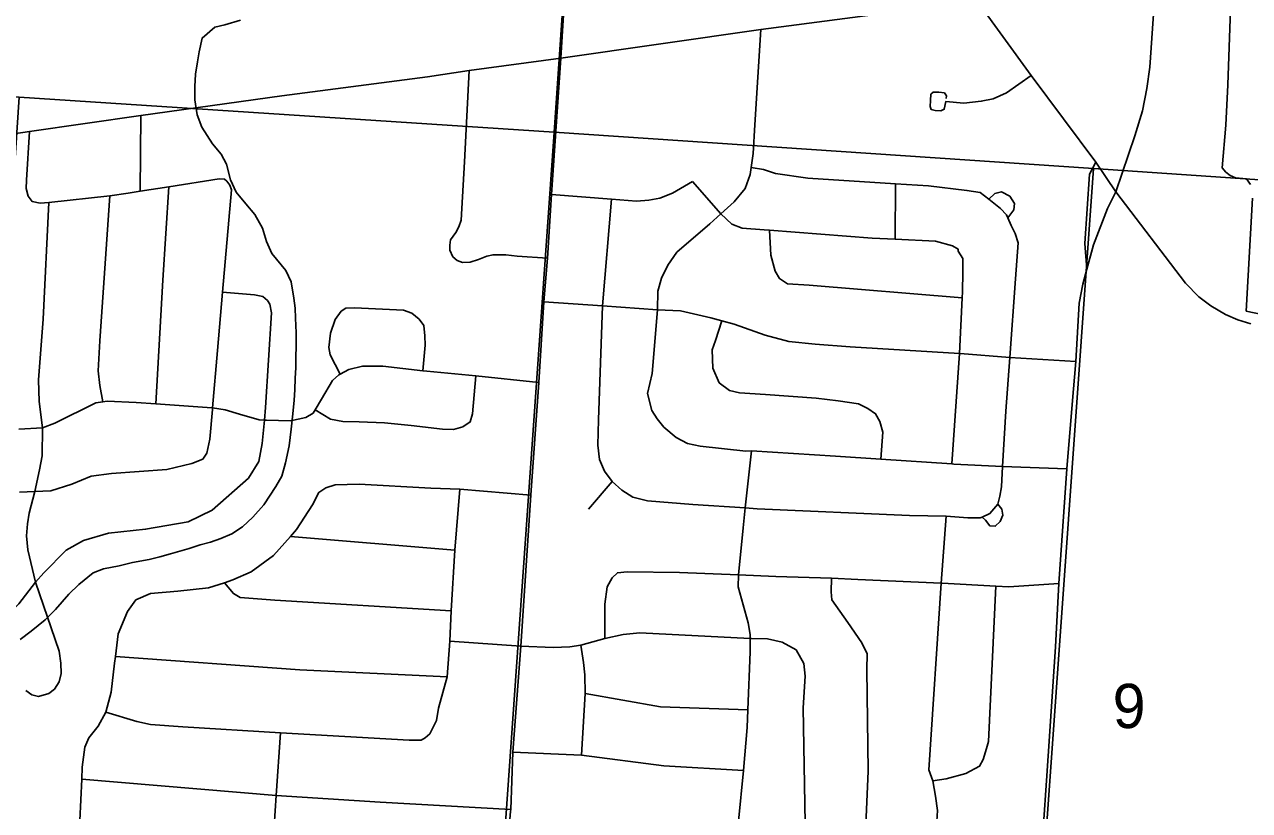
# Model space of a CAD drawing. Extents: x 114843 to 284848, y 317643 to 566895.
# Drawn here: x 235750 to 241872, y 387956 to 391884 of the extents above; entities that cross this region are included whole.
import ezdxf

# ---------------------------------------------------------------- set-up
doc = ezdxf.new("R2010")
doc.units = 0
for name, color, linetype in [('GM_X_City_Street', 7, 'Continuous'), ('GM_X_Corporation', 7, 'Continuous'), ('GM_X_Minor_River', 7, 'Continuous'), ('GM_X_Section', 7, 'Continuous'), ('GM_X_Section_Text', 7, 'Continuous'), ('GM_X_State_Route', 7, 'Continuous')]:
    doc.layers.add(name, color=color, linetype=linetype)

msp = doc.modelspace()

# ---------------------------------------------------------------- linework, layer by layer
at = {"layer": 'GM_X_City_Street'}
for p, q in [((236328.4, 391050.8), (236330.8, 391429.2)), ((241204.2, 391047.2), (241103.1, 391195.6)), ((240100.2, 390811.2), (240102.6, 391087.7)), ((238568.1, 389462.4), (238687.1, 389600.1)), ((237079.4, 389326.2), (237900.7, 389256.8))]:
    msp.add_line(p, q, dxfattribs=at)
for points in [[(238430.5, 391715.4), (238475.4, 392446.3), (238502.7, 392829.9), (238504.3, 392951.5), (238495.9, 393076.7), (238474.7, 393225.7), (238468.1, 393274.5), (238446.2, 393358.3), (238424.3, 393450.9), (238383.3, 393572.2), (238342.5, 393670.9), (238295.3, 393766.5), (238099.9, 394116.5)], [(241103.1, 391195.6), (240781.1, 391629.2), (240510.4, 392000.9)], [(238945.2, 389871.1), (238912.1, 389913.9), (238885, 389954.6), (238862.8, 390039.3), (238886.8, 390139.8), (238913.3, 390458.3), (238915.2, 390551), (238933.4, 390616.3), (238964.3, 390680.5), (239010.2, 390746), (239175.4, 390888.2), (239228.9, 390936.9), (239295.8, 390997.9), (239351.3, 391064.8), (239376.9, 391134.4), (239381.6, 391168.6), (239391.1, 391238.3), (239400.3, 391382.4), (239430.1, 391857.8)], [(237828.4, 383190.8), (237831.6, 383222.5), (237840.4, 383348.5), (237866.1, 383652.9), (237898.4, 384116.9), (237910.1, 384325.9), (237940.1, 384682), (238011.2, 385594.8), (238012.1, 385641.1), (238063.8, 386391), (238116.2, 387188.2), (238154.1, 387655.9), (238178.6, 387951.2), (238179.5, 387961.6), (238190, 388247.6), (238230, 388778), (238280.9, 389531.4), (238319.4, 390095.6), (238345.4, 390498), (238363.8, 390716.2), (238384.1, 391034.7), (238430.5, 391715.4)], [(238363.8, 390716.2), (238212.2, 390726.4), (238154.5, 390733.5), (238114.4, 390733.2), (238091.8, 390733), (238060.5, 390725.3), (238019.3, 390709.9), (237976.8, 390695.9), (237938, 390694.3), (237911.6, 390704.2), (237890.1, 390722.8), (237874.8, 390755.3), (237874.7, 390781.6), (237879.5, 390808), (237905.5, 390844.5), (237920.4, 390872.1), (237931.4, 390906.1), (237948.1, 391198.2), (237971.2, 391653.4)], [(240355.8, 391513.6), (240357.5, 391527.8), (240346.7, 391542.7), (240318.4, 391546), (240291, 391545), (240279.6, 391535.2), (240277.2, 391504.2), (240275.6, 391474.1), (240281, 391458.2), (240301.4, 391454), (240329.7, 391452.4), (240346.5, 391460.5), (240353.3, 391498.6), (240443.5, 391491.3), (240531, 391499.8), (240590.1, 391512.6), (240657.1, 391541.4), (240781.1, 391629.2)], [(235775.3, 391349.3), (235760.3, 391105.8), (235757.8, 391063.9), (235767.9, 391026.2), (235787.6, 390999.8), (235828.2, 390991.7), (235871.6, 390993.4), (236175.8, 391026.8), (236267.3, 391041.4), (236328.4, 391050.8), (236470.5, 391072.7), (236723, 391111.7), (236749, 391111.1), (236760.8, 391100.8)], [(241057.9, 390661.8), (241048.1, 390789.1), (241072.1, 391135.9), (241103.1, 391195.6)], [(239381.6, 391168.6), (239443.4, 391159), (239503, 391139.7), (239664.6, 391116.1), (240102.6, 391087.7), (240268.1, 391077), (240459.7, 391054.9), (240525.5, 391043.4), (240568.8, 391010.4)], [(235725.4, 389546.2), (235802.3, 389549.6), (235882, 389554.4), (235986.6, 389587.3), (236082.4, 389626.4), (236184.8, 389640.3), (236461.4, 389660.3), (236586.1, 389689.7), (236640.6, 389712.6), (236661.2, 389742.2), (236676.7, 389812), (236689.3, 389959.4), (236690, 389967.6), (236714.4, 390254.1), (236739.6, 390546.1), (236783.9, 391058.3), (236776.4, 391080.4), (236760.8, 391100.8)], [(236406.4, 389987.5), (236441.9, 390606.7), (236470.5, 391072.7)], [(238384.1, 391034.7), (238682.5, 391010.5), (238807.9, 391000.1), (238869.2, 391005.6), (238925.6, 391016), (238988, 391040.3), (239087.9, 391098.6)], [(239087.9, 391098.6), (239228.9, 390936.9), (239285.4, 390885.9), (239337, 390866.7), (239446.9, 390858.3), (239472.7, 390856.3), (239986.3, 390816.6), (240100.2, 390811.2), (240302.1, 390801.7), (240387.6, 390777.8), (240415.3, 390761.2), (240415, 390751.2)], [(235756.4, 388556.3), (235787.3, 388534.1), (235819.5, 388526), (235871.1, 388540.3), (235900.4, 388562.9), (235922.5, 388599.4), (235933.4, 388640.1), (235931.6, 388691.8), (235922.8, 388753.3), (235804.2, 389097.9), (235766.7, 389258.4), (235760.6, 389328.3), (235765.7, 389388.5), (235773.7, 389441.7), (235802.3, 389549.6), (235825.3, 389658.8), (235837.4, 389728.9), (235840.6, 389868.7), (235822.9, 390000.1), (235819.3, 390107.7), (235843.6, 390411.4), (235871.6, 390993.4)], [(236142.1, 389998.3), (236126.3, 390080.4), (236117.9, 390152.8), (236127.2, 390302.9), (236175.8, 391026.8)], [(238687.1, 389600.1), (238648.2, 389651.1), (238623.5, 389709.7), (238615.1, 389782.1), (238617.8, 389908.3), (238638.7, 390477.6), (238682.5, 391010.5)], [(240663.5, 390917.7), (240693.7, 390957.6), (240696.4, 390989.6), (240673.1, 391026.2), (240631.6, 391047.1), (240599.4, 391039.8), (240568.8, 391010.4)], [(240613.6, 389486.3), (240624.5, 389526.1), (240631.6, 389574.1), (240637.5, 389674.5), (240653.8, 389952.4), (240673.4, 390220.5), (240702.2, 390612.7), (240716.1, 390792.8), (240701.1, 390839.2), (240680, 390879.7), (240663.5, 390917.7), (240657.1, 390932.3), (240627.8, 390965), (240568.8, 391010.4)], [(241877.8, 390388.4), (241814, 390407.3), (241751.9, 390435.2), (241679.1, 390477.1), (241618.6, 390522.7), (241550.9, 390591.1), (241204.2, 391047.2)], [(239472.7, 390856.3), (239480.1, 390731.3), (239500.4, 390650.7), (239523.6, 390614.2), (239563, 390587.2), (239671, 390580.9), (240435.2, 390518.2)], [(240384, 389688.1), (240421.9, 390240.2), (240435.2, 390518.2), (240436.7, 390548.3), (240438.8, 390646.4), (240438.3, 390714.6), (240415, 390751.2)], [(235089.4, 388917.9), (235551.2, 388890.4), (235633.5, 388917.6), (235675.2, 388941.7), (235722.4, 388989.6), (235804.2, 389097.9), (235847.2, 389144.3), (235958.3, 389256.3), (236045.4, 389304.6), (236170.3, 389341.9), (236354.8, 389362), (236567.7, 389399.5), (236687, 389457), (236868.6, 389617.4), (236920.5, 389700.5), (236938.4, 389790.3), (236948.7, 389906.9), (236954.3, 389970.3), (236984.6, 390442.6), (236975.6, 390486.9), (236964, 390505.2), (236940.4, 390523.8), (236898.5, 390532.7), (236739.6, 390546.1)], [(238345.4, 390498), (238638.7, 390477.6), (238913.3, 390458.3), (239027.4, 390452.8), (239179.2, 390417.2), (239235.1, 390402.6), (239296.6, 390386.6), (239451.4, 390331.1), (239568.8, 390300.5), (239700.6, 390285.7), (239876.4, 390273.8), (240421.9, 390240.2), (240425.9, 390239.9), (240673.4, 390220.5), (241003.3, 390200.2)], [(237328.1, 390137.1), (237278.2, 390233.9), (237271, 390270.1), (237278.6, 390342.1), (237302.1, 390409.7), (237333, 390451.1), (237355.3, 390466.7), (237399.4, 390467.7), (237643.3, 390456.5), (237684.9, 390441.5), (237722.3, 390410.6), (237745.6, 390380.1), (237750.5, 390327.9), (237751.5, 390281.8), (237740.3, 390153.6)], [(240028.5, 389711.4), (240039.2, 389847.4), (240024.4, 389899.8), (240003.2, 389938.4), (239963.7, 389965.3), (239918.2, 389988.3), (239816.5, 390002.5), (239706.7, 390016.9), (239453, 390034.5), (239323.1, 390043.3), (239273.3, 390054.4), (239222.1, 390093.6), (239189.7, 390166.4), (239185.7, 390258.7), (239202.7, 390304.4), (239235.1, 390402.6)], [(235721.8, 389860.9), (235840.6, 389868.7), (235902, 389891.5), (236106.4, 389992.7), (236142.1, 389998.3), (236162.6, 390001.5), (236308.5, 389994.3), (236406.4, 389987.5), (236686.1, 389968.1), (236690, 389967.6), (236752, 389958.7), (236823.6, 389937.1), (236923, 389908.9), (236948.7, 389906.9), (236958.9, 389906.1), (237078.9, 389903.5), (237155.3, 389919.9), (237191.8, 389941.1), (237201.7, 389958.1), (237233.4, 390012.4), (237289.4, 390105.3), (237320, 390132.8), (237328.1, 390137.1), (237370.6, 390159.7), (237439.1, 390176.3), (237541.1, 390176.1), (237740.3, 390153.6), (237760.7, 390151.3), (238006.1, 390128.7), (238319.4, 390095.6)], [(237201.7, 389958.1), (237279.2, 389911.2), (237341, 389899.8), (237423, 389898.1), (237549, 389893.3), (237682.7, 389880.4), (237838.4, 389861), (237894.4, 389859.8), (237940.7, 389872.8), (237977.3, 389898.1), (237988.1, 389937.9), (238006.1, 390128.7)], [(238945.2, 389871.1), (239006.1, 389819.7), (239063.5, 389790.4), (239127.2, 389777), (239354.8, 389752), (239382.8, 389753.4), (239802.5, 389726.3), (240028.5, 389711.4), (240384, 389688.1), (240393.9, 389687.4), (240637.5, 389674.5), (240959.5, 389663.9)], [(239318.1, 387902.6), (239343.4, 388156.6), (239360.8, 388371), (239364.5, 388459), (239377, 388749.4), (239376.9, 388815.6), (239376.9, 388835.6), (239366.1, 388894), (239316, 389073.4), (239317.3, 389133.4), (239340.5, 389369.5), (239351.3, 389468.1), (239382.8, 389753.4)], [(236156.8, 388448.4), (236183, 388548), (236200.2, 388691.9), (236204.1, 388725.8), (236217.4, 388839.9), (236263.8, 388951.1), (236307.1, 389008.3), (236379.8, 389040.8), (236516.1, 389051.9), (236668.6, 389068.6), (236749.8, 389094.7), (236791.5, 389108.1), (236882.4, 389148.1), (236994.3, 389229.9), (237079.4, 389326.2), (237109.1, 389359.7), (237189.9, 389484.2), (237221.2, 389545.7), (237255.7, 389569), (237302.1, 389584), (237422.2, 389587.4), (237780, 389567.6), (237924.8, 389561.4), (238280.9, 389531.4)], [(238687.1, 389600.1), (238734.2, 389557), (238789.5, 389521.8), (238863.1, 389504.1), (239088.9, 389485.2), (239351.3, 389468.1), (239410.6, 389464.2), (240172.2, 389429.7), (240356.2, 389427.7), (240464.1, 389419.4), (240526.1, 389418), (240535.8, 389422.6), (240574.6, 389441), (240613.6, 389486.3)], [(237775.3, 388339.2), (237808.8, 388406.6), (237818.1, 388468.5), (237861.5, 388623.7), (237875.2, 388803), (237881.6, 388953.4), (237900.7, 389256.8), (237924.8, 389561.4)], [(240535.8, 389422.6), (240551.9, 389407.4), (240573.3, 389378.9), (240601.2, 389376.3), (240625.8, 389399.8), (240638.5, 389431.6), (240633.1, 389461.8), (240613.6, 389486.3)], [(239959.8, 383531.7), (239994.9, 383579), (240012.9, 383674.9), (240031.8, 383947.2), (240051.3, 384221.9), (240065.3, 384241), (240074.3, 384410), (240084.8, 384607.7), (240085.6, 384621.4), (240141.5, 385501.1), (240196.6, 386314.5), (240243, 387089.3), (240243.5, 387097.3), (240306.9, 387877), (240312.6, 387955.8), (240302.3, 388027.4), (240288.5, 388104.3), (240268.6, 388158.9), (240330.9, 389091.7), (240356.2, 389427.7)], [(236749.8, 389094.7), (236794, 389039.9), (236827.6, 389021.1), (237001.4, 389007.3), (237881.6, 388953.4)], [(238649.5, 388816.1), (238649.8, 388987.7), (238661.7, 389073.6), (238686.7, 389119.1), (238713.2, 389144.6), (238761.4, 389149.6), (239023.4, 389145.9), (239317.3, 389133.4), (239505.2, 389125.5), (239783.2, 389117.4), (239915.1, 389110.6), (240330.9, 389091.7), (240334.9, 389091.5), (240604.7, 389077.5), (240668.7, 389074.2), (240918.9, 389090)], [(239953.7, 387884.1), (239965.1, 388152.4), (239959.4, 388660.7), (239961, 388738.8), (239934.2, 388793.5), (239864.4, 388895.2), (239784.8, 389009.2), (239781.7, 389049.3), (239783.2, 389117.4)], [(240288.5, 388104.3), (240355.7, 388115), (240454.3, 388140.9), (240523.1, 388177.5), (240539.9, 388211.2), (240557.1, 388266.9), (240567.8, 388300.8), (240604.7, 389077.5)], [(237875.2, 388803), (238230, 388778), (238391.7, 388770.4), (238475.6, 388774.7), (238529.5, 388782.6), (238649.5, 388816.1), (238742.1, 388835.6), (238824.7, 388843.7), (239376.9, 388815.6), (239382.4, 388815.5), (239462.4, 388813.7), (239536.1, 388798.1), (239605.3, 388758.5)], [(236204.1, 388725.8), (237125.9, 388659.9), (237861.5, 388623.7)], [(238533.4, 388232.6), (238552.5, 388541), (238550.6, 388633.7), (238542.6, 388696.3), (238529.5, 388782.6)], [(239651, 387893.5), (239641, 388469.2), (239650.5, 388627.3), (239643.9, 388691.5), (239605.3, 388758.5)], [(238552.5, 388541), (238928.8, 388474.5), (239364.5, 388459)], [(235732.9, 384486.6), (235754.1, 384758.9), (235760.1, 385206.1), (235834.5, 386128.6), (235836.9, 386158.4), (235875.5, 386756.7), (235885, 386903.6), (235902.7, 387201.3), (235904.1, 387225.3), (235909.5, 387289.3), (235945.2, 387368.7), (235980.8, 387440), (235995, 387488.6), (236010.3, 387639.7), (236016.6, 387703.8), (236021.3, 387803.8), (236035.9, 388112.2), (236038.7, 388172.3), (236051, 388272.3), (236072, 388319.9), (236117.3, 388377.1), (236156.8, 388448.4)], [(236156.8, 388448.4), (236311.9, 388400.9), (236379.6, 388385.4), (236541.4, 388373.9), (237029, 388345.2), (237672.5, 388307.3), (237732.6, 388308.1), (237752.8, 388319.6), (237775.3, 388339.2)], [(236967, 387418.6), (236987.5, 387724.5), (237008, 388031), (237029, 388345.2)], [(238190, 388247.6), (238533.4, 388232.6), (238944.4, 388179.6), (239343.4, 388156.6)], [(236035.9, 388112.2), (237008, 388031), (237527.7, 387997.8), (238179.5, 387961.6)]]:
    msp.add_lwpolyline(points, dxfattribs=at)
at = {"layer": 'GM_X_Corporation'}
for points in [[(241782.7, 392149), (241762.6, 391581.6), (241753.8, 391381), (241734.1, 391168), (241752.7, 391146.4), (241775.4, 391129.3), (241801.3, 391117.5), (241856.3, 391112.1), (241875.9, 391083.5)], [(241875.9, 391083.5), (241856.3, 391112.1), (241801.3, 391117.5), (241775.4, 391129.3), (241752.7, 391146.4), (241734.1, 391168), (241753.8, 391381), (241762.6, 391581.6), (241782.7, 392149)], [(241886.8, 391015.6), (241855.2, 390451.9), (241991.6, 390422.8)], [(241991.6, 390422.8), (241855.2, 390451.9), (241886.8, 391015.6)]]:
    msp.add_lwpolyline(points, dxfattribs=at)
at = {"layer": 'GM_X_Minor_River'}
msp.add_lwpolyline([(235728.8, 388811.1), (235782.9, 388853.1), (235853, 388909.2), (235905.1, 388961.2), (235971.2, 389037.3), (236021.3, 389085.3), (236093.4, 389143.4), (236145.5, 389163.4), (236223.5, 389179.3), (236289.5, 389195.3), (236373.5, 389211.2), (236425.5, 389223.2), (236479.5, 389239.2), (236573.5, 389265.2), (236627.5, 389283.1), (236679.6, 389297.1), (236731.6, 389315.1), (236785.6, 389339.1), (236839.7, 389373.1), (236891.7, 389421.2), (236945.9, 389483.2), (237006.1, 389575.3), (237036.2, 389627.4), (237054.3, 389693.5), (237072.5, 389777.6), (237082.7, 389861.8), (237090.8, 389937.9), (237097, 390006), (237101.1, 390058.1), (237103.2, 390116.2), (237105.4, 390168.3), (237105.5, 390222.4), (237107.6, 390274.5), (237107.8, 390342.6), (237103.9, 390416.7), (237102, 390466.8), (237096.2, 390516.9), (237082.3, 390597.1), (237056.5, 390655.2), (236986.7, 390739.4), (236958.9, 390799.5), (236939, 390865.7), (236901.2, 390933.8), (236855.3, 390988), (236807.5, 391046.1), (236779.6, 391108.2), (236759.8, 391186.4), (236731.9, 391236.5), (236690.1, 391286.6), (236636.3, 391370.8), (236612.4, 391433), (236600.6, 391507.1), (236600.7, 391573.2), (236604.9, 391635.3), (236615, 391697.4), (236623.1, 391747.5), (236637.3, 391815.6), (236701.4, 391869.7), (236751.4, 391881.6), (236829.4, 391905.6)], dxfattribs=at)
at = {"layer": 'GM_X_Section'}
for points in [[(233214.3, 394407), (238585.8, 394094), (238396.5, 391345.1), (235723.4, 391520.4), (233042.9, 391696.1)], [(238585.8, 394094), (242571.3, 393828.6), (243934.1, 393723.3), (243981.9, 393720), (243778.4, 390980.8), (241091.2, 391163.3), (238396.5, 391345.1)], [(238396.5, 391345.1), (238029.1, 386123.4), (235378, 386308.8), (235723.4, 391520.4)], [(238396.5, 391345.1), (241091.2, 391163.3), (240718.6, 385930.6), (238029.1, 386123.4)], [(241091.2, 391163.3), (243778.4, 390980.8), (243400.4, 385736.5), (240718.6, 385930.6)]]:
    msp.add_lwpolyline(points, close=True, dxfattribs=at)
at = {"layer": 'GM_X_State_Route'}
for points in [[(240985.8, 389985.6), (241003.3, 390200.2), (241020.2, 390491.8), (241039, 390585.7), (241057.9, 390661.8), (241092.4, 390782.4), (241161.8, 390965), (241204.2, 391047.2), (241298.9, 391326.8), (241336.9, 391452.6), (241359.1, 391564.2), (241374.2, 391670.4), (241404.9, 392129.9)], [(232993.9, 390978.4), (233458.6, 391036.9), (234346.3, 391166.6), (234354.8, 391167.7), (235236.1, 391268.5), (235775.3, 391349.3), (236330.8, 391429.2), (237036.4, 391526.9), (237763, 391622.2), (237971.2, 391653.4), (238430.5, 391715.4), (239430.1, 391857.8), (240510.4, 392000.9), (240563.2, 392008.4)], [(240858, 388129.5), (240902.4, 388773.5), (240918.9, 389090), (240959.5, 389663.9), (240985.8, 389985.6)], [(240819.5, 387531.1), (240839.6, 387863.4), (240858, 388129.5)]]:
    msp.add_lwpolyline(points, dxfattribs=at)

# ---------------------------------------------------------------- texts
at = {"layer": 'GM_X_Section_Text'}
msp.add_text('9', height=221, rotation=0.4146, dxfattribs=at).set_placement((241188.5, 388367.7))

doc.saveas('drawing.dxf')
